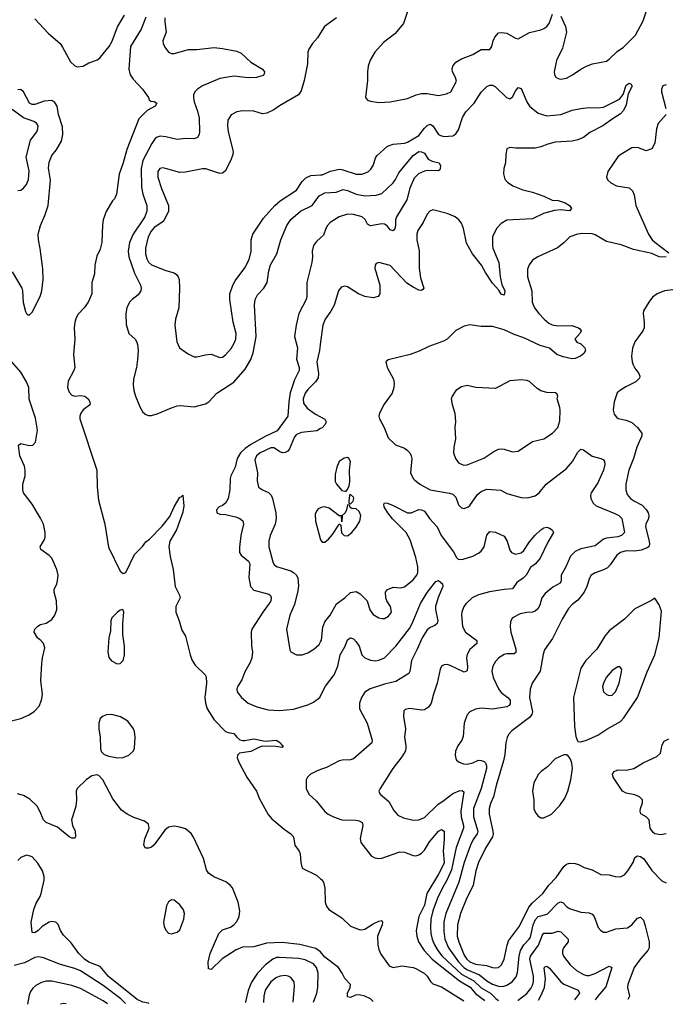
# Model space of a CAD drawing. Header units: inches. Extents: x 1682530 to 1839546, y 640742 to 791647.
# Tile 491 of 656: x 1757883 to 1762424, y 641872 to 648798. Entities that reach past the tile are written whole.
import ezdxf

# ---------------------------------------------------------------- set-up
doc = ezdxf.new("R2010")
doc.units = ezdxf.units.IN
doc.header["$MEASUREMENT"] = 0
doc.layers.add('B7654', color=7, linetype='Continuous')
doc.layers.add('B7664', color=7, linetype='Continuous')

msp = doc.modelspace()

# ---------------------------------------------------------------- linework, layer by layer
at = {"layer": 'B7654', "color": 5}
for points, elevation in [([(1757990, 648804.9), (1758083.2, 648703.2), (1758167.3, 648630), (1758185.1, 648605.1), (1758240.9, 648500.9), (1758270, 648473.7), (1758290, 648465.3), (1758329.6, 648470.4), (1758370, 648494.9), (1758430, 648514.9), (1758450, 648532), (1758512.2, 648610), (1758534.3, 648645.7), (1758570, 648748.2), (1758620.3, 648830)], 580), ([(1758770, 648815.8), (1758737, 648730), (1758663.1, 648610), (1758651.3, 648450), (1758660.9, 648410), (1758680.2, 648380.2), (1758746.7, 648310), (1758788.7, 648250), (1758794.4, 648234.4), (1758804.9, 648224.9), (1758830, 648222), (1758846.8, 648210), (1758834.9, 648190), (1758780.1, 648159.9), (1758720, 648100), (1758635.6, 647884.4), (1758610.5, 647790), (1758583.4, 647710), (1758564.4, 647570), (1758550, 647538.4), (1758536.5, 647523.5), (1758491.8, 647448.2), (1758471.1, 647390), (1758465.5, 647354.5), (1758460.8, 647230), (1758450, 647183.6), (1758425.9, 647134.1), (1758411.1, 647070), (1758408.7, 647010), (1758390.3, 646949.7), (1758390, 646869.3), (1758365.7, 646810), (1758336.5, 646770), (1758293.9, 646726.1), (1758279.6, 646700.4), (1758270.2, 646670), (1758266.9, 646630), (1758270.2, 646550), (1758262.2, 646442.2), (1758270.2, 646350), (1758264.9, 646330), (1758223.8, 646256.2), (1758219.4, 646210), (1758230, 646178.4), (1758250, 646156), (1758270, 646150.3), (1758310, 646154.6), (1758341, 646150), (1758364.4, 646130), (1758375.6, 646110), (1758377.6, 646090), (1758374.3, 646085.7), (1758330, 646053.3), (1758312.1, 646030), (1758305.4, 646010), (1758306.2, 645990), (1758425.5, 645630), (1758427.8, 645510), (1758437.9, 645417.9), (1758481.2, 645250), (1758506.5, 645086.5), (1758590, 644919.1), (1758610, 644901.6), (1758629, 644910), (1758690, 645036.3), (1758746.9, 645093.1), (1758770, 645124), (1758796.2, 645143.8), (1758885.4, 645234.6), (1758938, 645302), (1758970, 645371), (1759010, 645438), (1759019, 645441), (1759030, 645454), (1759037.7, 645377.7), (1759030, 645333.2), (1758984.9, 645210), (1758939.7, 645130), (1758933.1, 645090), (1758940.6, 645020.6), (1758961.6, 644930), (1758976.3, 644810), (1759007.3, 644750), (1759011, 644730), (1758980.3, 644670), (1758981.1, 644630), (1759004.9, 644570), (1759023.9, 644503.9), (1759050, 644461), (1759081.2, 644330), (1759094.2, 644294.2), (1759117, 644257), (1759188.7, 644190), (1759195.1, 644175.1), (1759197.4, 644130), (1759186.3, 644030), (1759190.1, 643990), (1759201.2, 643950), (1759250, 643873.3), (1759330, 643790.1), (1759350, 643782.8), (1759390, 643777.7), (1759409.7, 643749.7), (1759431.3, 643731.3), (1759450, 643726.2), (1759467.3, 643727.3), (1759530, 643738.1), (1759610, 643723.3), (1759686, 643730), (1759718.6, 643710), (1759721.9, 643701.8), (1759737, 643690), (1759730, 643678), (1759685.3, 643685.3), (1759590, 643686.5), (1759570, 643681.2), (1759508.9, 643650), (1759430, 643639.1), (1759415.5, 643624.5), (1759413.7, 643606.3), (1759426.7, 643570), (1759481.5, 643470), (1759547.9, 643370), (1759570, 643316.5), (1759630, 643207.8), (1759656.4, 643176.4), (1759743.1, 643103.1), (1759790.4, 643070), (1759808.7, 643050), (1759818.4, 642990), (1759848.7, 642950), (1759856.9, 642930), (1759860.8, 642870), (1759870.3, 642830.3), (1759970, 642778.9), (1760000, 642754.1)], 580), ([(1758904.9, 648810), (1758903.4, 648783.4), (1758912.9, 648710), (1758890.3, 648649.7), (1758892.7, 648630), (1758904.1, 648604.1), (1758930, 648570.3), (1758950, 648560.3), (1758970, 648559.6), (1759070, 648588.1), (1759130, 648589.2), (1759250, 648601.8), (1759310, 648596.2), (1759410, 648576.2), (1759441.3, 648561.3), (1759510, 648498.3), (1759590.6, 648450), (1759606, 648430), (1759601, 648410), (1759594.6, 648405.4), (1759548.6, 648391.4), (1759490.2, 648389.8), (1759390, 648399.5), (1759290, 648385.2), (1759170, 648331.5), (1759133.4, 648310), (1759113.8, 648290), (1759105.8, 648270), (1759104.5, 648250), (1759110, 648218.8), (1759134.1, 648154.1), (1759144.8, 648104.8), (1759147.8, 648010), (1759144.5, 647990), (1759133.8, 647970), (1759110, 647959.3), (1759050, 647961.8), (1758990, 647955.9), (1758910, 647973.8), (1758870, 647977.3), (1758850, 647972.4), (1758837, 647963), (1758812, 647928), (1758750, 647806.4), (1758736.3, 647750), (1758739.5, 647619.5), (1758750.1, 647570.1), (1758776.1, 647490), (1758778.4, 647450), (1758763.4, 647410), (1758680.7, 647290), (1758655.6, 647230), (1758645, 647170), (1758650.1, 647130), (1758690, 647015.8), (1758732.5, 646930), (1758737, 646910), (1758734.4, 646890), (1758717.3, 646862.7), (1758674.2, 646830), (1758655.9, 646810), (1758635.8, 646770), (1758628.7, 646730), (1758632.5, 646652.5), (1758650, 646590.6), (1758694.4, 646550), (1758707, 646530), (1758712, 646512), (1758715.5, 646470), (1758712.4, 646407.6), (1758704, 646350), (1758684, 646270), (1758680.2, 646230), (1758685.2, 646190), (1758696.9, 646150), (1758730, 646070.7), (1758750, 646038), (1758770, 646021.6), (1758790, 646014.4), (1758810, 646014), (1758850, 646025.3), (1758950, 646068.5), (1758990, 646081.3), (1759015.1, 646084.9), (1759110, 646075.6), (1759190, 646094.6), (1759213.3, 646110), (1759269.6, 646170), (1759390, 646247.8), (1759470, 646339.6), (1759510, 646407.4), (1759525.3, 646454.7), (1759545.4, 646570), (1759534.5, 646790), (1759538.7, 646830), (1759556.8, 646863.2), (1759600.8, 646910), (1759622.7, 646950), (1759635.4, 647030), (1759647.8, 647072.2), (1759690.8, 647150), (1759719.6, 647250), (1759763, 647350), (1759790, 647391.9), (1759858.7, 647450), (1759940.8, 647490), (1759990, 647558), (1760000, 647563.3)], 620), ([(1760000, 648705.2), (1759978, 648670), (1759942.8, 648630), (1759916, 648590), (1759910.7, 648569.3), (1759908, 648488), (1759884.2, 648370), (1759862.8, 648297.2), (1759843.1, 648270), (1759710, 648192.8), (1759670, 648163.5), (1759620.8, 648139.2), (1759590, 648136), (1759530, 648153.5), (1759450, 648157.4), (1759410.3, 648149.7), (1759370, 648129.3), (1759347, 648090), (1759345.3, 648050), (1759350.3, 648010), (1759383.6, 647870), (1759382.3, 647850), (1759367.7, 647810), (1759327.8, 647732.2), (1759310, 647718.4), (1759290, 647715.1), (1759192.5, 647747.5), (1759170, 647748.3), (1759050, 647724.7), (1759010, 647723.5), (1758908.5, 647751.5), (1758890, 647754.7), (1758868, 647750), (1758855.5, 647730), (1758854.4, 647690), (1758880.7, 647610), (1758930.3, 647490), (1758930.3, 647450), (1758896.3, 647383.7), (1758882.6, 647370), (1758830, 647336.8), (1758807, 647310), (1758786.6, 647270), (1758768.4, 647190), (1758768.5, 647150), (1758776.1, 647116.1), (1758790, 647091.3), (1758810, 647072.9), (1758910, 647034.4), (1758970, 647016.9), (1758986, 647006), (1758997.4, 646990), (1759003.6, 646970), (1759007.7, 646910), (1759003.1, 646770), (1758978.4, 646690), (1758974, 646650), (1758988.1, 646531.9), (1759008, 646490), (1759062.8, 646450), (1759110, 646426.7), (1759130, 646425.7), (1759190, 646441.1), (1759230, 646445.3), (1759290, 646421.3), (1759310, 646424.9), (1759330, 646439.3), (1759370, 646484.4), (1759390, 646518), (1759402.4, 646550), (1759405, 646590), (1759385.3, 646670), (1759360.9, 646830), (1759362, 646870), (1759382.7, 646930), (1759398.7, 646961.3), (1759467.6, 647052.4), (1759496.4, 647110), (1759512.1, 647170), (1759512.3, 647250), (1759524, 647290), (1759598.5, 647401.5), (1759677.4, 647490), (1759715.7, 647524.3), (1759830, 647598.3), (1759870, 647660.4), (1759895.7, 647684.3), (1759930, 647700.8), (1760000, 647706)], 640), ([(1757830, 647024), (1757897.2, 646910), (1757902.2, 646890), (1757907.4, 646807.4), (1757924.1, 646744.1), (1757930, 646730.3), (1757942.3, 646722.3), (1757950, 646718.5), (1757970, 646740.2), (1758026.2, 646850), (1758039.2, 646890), (1758047.8, 646970), (1758045.9, 647045.9), (1758027.6, 647187.6), (1758014.8, 647250), (1758013.7, 647290), (1758029.1, 647349.1), (1758060.6, 647419.4), (1758082.3, 647490), (1758100.2, 647670), (1758086.1, 647753.9), (1758090, 647796), (1758110, 647842.8), (1758139.1, 647880.9), (1758176.3, 647943.7), (1758187, 647990), (1758183.1, 648043.1), (1758156.2, 648130), (1758147.4, 648190), (1758130, 648215.7), (1758108.8, 648228.8), (1758055.3, 648224.7), (1757990, 648200.8), (1757970, 648201.5), (1757952, 648210), (1757909.7, 648289.7), (1757890, 648307), (1757870, 648304.2)], 580), ([(1757870, 647596.4), (1757890, 647599.3), (1757910, 647612.7), (1757930, 647638), (1757945.6, 647674.4), (1757950, 647735.3), (1757928.9, 647830), (1757959.8, 647950), (1758003.1, 648010), (1758011.5, 648030), (1758011.7, 648050), (1758001.7, 648070), (1757981.4, 648081.4), (1757910, 648106.5), (1757830, 648165.6)], 620), ([(1760000, 647263.9), (1759970, 647237.1), (1759950, 647209.6), (1759940.1, 647170), (1759942.3, 647130), (1759938.4, 647090), (1759902.5, 646950), (1759903.8, 646850), (1759898, 646830), (1759846.8, 646730), (1759826.9, 646650), (1759816.3, 646570), (1759837.8, 646490), (1759830.8, 646410), (1759847.9, 646350), (1759847.7, 646330), (1759815.7, 646264.3), (1759786.5, 646173.5), (1759775.7, 646110), (1759769.4, 646010), (1759694, 645906), (1759610, 645865.7), (1759509.5, 645810), (1759470, 645781.9), (1759436.6, 645750), (1759413.6, 645710), (1759399.4, 645650), (1759368.4, 645590), (1759363.8, 645570), (1759360.2, 645490), (1759349.3, 645430.7), (1759330, 645397.6), (1759310, 645381.6), (1759285.5, 645370), (1759267.4, 645350), (1759270.8, 645330), (1759290, 645320.4), (1759330, 645317.6), (1759400, 645300), (1759430.6, 645290), (1759452.1, 645272.1), (1759456.1, 645250), (1759438, 645170), (1759428.4, 645088.4), (1759429.2, 645050), (1759440.9, 645030), (1759492.3, 644990), (1759502.3, 644970), (1759494.3, 644874.3), (1759506.9, 644810), (1759530, 644785.4), (1759635.8, 644755.8), (1759647, 644747), (1759651.5, 644731.5), (1759648.9, 644710), (1759638, 644690), (1759592.2, 644630), (1759515.8, 644510), (1759510.4, 644489.6), (1759513.8, 644390), (1759520.2, 644350), (1759516.6, 644310), (1759503.5, 644276.5), (1759467.3, 644210), (1759445.4, 644154.6), (1759417.6, 644110), (1759410.3, 644090), (1759412, 644070), (1759442.6, 644030), (1759490.1, 643990.1), (1759550, 643963.8), (1759630, 643943.5), (1759710, 643938.5), (1759810, 643948.3), (1759910, 643979), (1759950, 643996.1), (1759994.5, 644030), (1760000, 644040.9)], 620), ([(1760000, 646531.3), (1759991.5, 646470), (1759973.6, 646390), (1759985.9, 646310), (1759981.5, 646278.5), (1759964.7, 646250), (1759910, 646195.9), (1759890.1, 646170), (1759875.9, 646130), (1759880.4, 646100.4), (1759905.8, 646065.8), (1759964, 646024), (1760000, 646004.4)], 640), ([(1757826.3, 643866.3), (1757890, 643881.6), (1757950, 643907), (1757986.7, 643933.3), (1758019.3, 643970), (1758035.8, 644010), (1758043.1, 644050), (1758032.7, 644150), (1758038, 644270), (1758042.6, 644310), (1758059.3, 644379.3), (1758049.6, 644409.6), (1758031.7, 644431.7), (1758009, 644450), (1757984, 644490), (1757989, 644510), (1758009.4, 644530.6), (1758030, 644542.8), (1758070, 644552.7), (1758110, 644578.4), (1758130.7, 644609.3), (1758143.5, 644650), (1758142.4, 644710), (1758125.1, 644770), (1758124.5, 644790), (1758144.7, 644830), (1758149.8, 644850.2), (1758152.6, 644890), (1758144.8, 644930), (1758109.8, 645009.8), (1758090, 645029.6), (1758032.7, 645070), (1758027, 645090), (1758058.2, 645141.8), (1758062.5, 645157.5), (1758061.1, 645190), (1758050, 645249.2), (1758030, 645292.3), (1757970.9, 645390.9), (1757910, 645469.5), (1757905.1, 645490), (1757905.6, 645530), (1757921.5, 645590), (1757922.3, 645630), (1757916.4, 645656.4), (1757885, 645730), (1757874.8, 645805.2), (1757890, 645815.8), (1757950, 645803.6), (1757974.5, 645805.5), (1757993.1, 645826.9), (1758007, 645910), (1757994.4, 645994.4), (1757948.8, 646128.8), (1757946.7, 646210), (1757930.2, 646250), (1757890, 646318.8), (1757810, 646412.6)], 580), ([(1760000, 645921), (1759973.3, 645906.7), (1759865.5, 645894.5), (1759830, 645880.7), (1759815.8, 645864.2), (1759781.7, 645778.3), (1759770, 645763.5), (1759750, 645752.2), (1759730, 645752), (1759710, 645759.2), (1759670, 645785.3), (1759650, 645786.6), (1759573.4, 645750), (1759548.2, 645730), (1759537.2, 645702.8), (1759555.8, 645610), (1759553.7, 645553.7), (1759563, 645510), (1759590.8, 645490), (1759632.5, 645472.5), (1759652.6, 645452.6), (1759661.7, 645430), (1759684.4, 645330), (1759686.5, 645290), (1759680.2, 645250), (1759644.7, 645170), (1759634.7, 645130), (1759635.5, 645090), (1759664, 644984), (1759670, 644968.4), (1759690, 644952), (1759790, 644921.4), (1759810, 644910.2), (1759830.1, 644890.1), (1759839, 644870), (1759843.9, 644816.1), (1759840.2, 644779.8), (1759816.7, 644683.3), (1759783.2, 644610), (1759759.6, 644510), (1759784.1, 644364.1), (1759791, 644350), (1759830, 644330.6), (1759870, 644330.5), (1759910, 644344.4), (1759952.3, 644370), (1759990, 644402), (1760000, 644421.8)], 640), ([(1760000, 645364.7), (1759983.4, 645356.6), (1759970, 645341.2), (1759961.4, 645318.6), (1759962.6, 645270), (1759999.3, 645139.3), (1760000, 645138.3)], 660), ([(1760000, 643522.5), (1759970, 643511.7), (1759928.4, 643490), (1759906.7, 643470), (1759897.4, 643450), (1759898, 643390), (1759917.7, 643350), (1759970, 643301.2), (1760000, 643264.5)], 620), ([(1759999.9, 642239.9), (1759965, 642265), (1759853.4, 642293.4), (1759730, 642307.3), (1759618.4, 642301.6), (1759530, 642276.4), (1759450, 642273.8), (1759406.2, 642253.8), (1759307.4, 642192.6), (1759230, 642116), (1759210, 642122), (1759209.2, 642169.2), (1759223.9, 642230), (1759283.3, 642370), (1759310, 642394.6), (1759365.7, 642414.3), (1759389, 642430), (1759410, 642455), (1759427.6, 642490), (1759431.3, 642530), (1759420.4, 642590), (1759379.5, 642690), (1759363.7, 642710), (1759332.8, 642732.8), (1759249, 642769), (1759210, 642793.3), (1759196.7, 642816.7), (1759176.2, 642896.2), (1759106.6, 643046.6), (1759090, 643072.7), (1759050, 643105), (1759010, 643118.4), (1758970, 643124), (1758930, 643116.9), (1758904.2, 643095.8), (1758830, 642992.7), (1758810, 642976), (1758789.2, 642969.2), (1758768, 642970), (1758757.2, 642990), (1758758, 643010), (1758763.9, 643036.1), (1758794.5, 643110), (1758790, 643138), (1758760.2, 643160.2), (1758686.3, 643186.3), (1758638, 643210), (1758598, 643238), (1758537.2, 643317.2), (1758467, 643450), (1758440.5, 643480.5), (1758426, 643486), (1758390, 643479.8), (1758350, 643451.6), (1758287.2, 643390), (1758279.7, 643370), (1758282, 643310), (1758276.8, 643263.2), (1758247.6, 643170), (1758254.9, 643130), (1758272.6, 643090), (1758275.3, 643050), (1758270, 643039.3), (1758250, 643039.6), (1758230, 643049.7), (1758150, 643117.7), (1758070, 643149.7), (1758059.1, 643159.1), (1758050, 643169.4), (1758025.7, 643230), (1758005.3, 643265.3), (1757954.5, 643314.5), (1757910, 643339.9), (1757867.3, 643352.7)], 580), ([(1758792.5, 641878.4), (1758790, 641879.8), (1758750, 641887.5), (1758710, 641904.4), (1758507.7, 642067.7), (1758450, 642136.9), (1758370, 642168.3), (1758337.9, 642190), (1758298.9, 642230), (1758244.6, 642304.6), (1758190, 642358.4), (1758169.7, 642390), (1758152.7, 642432.7), (1758137, 642450), (1758110, 642455.3), (1758090, 642448.6), (1758041.4, 642418.6), (1758013.4, 642390), (1757990, 642374.7), (1757970, 642377.2), (1757963.7, 642450), (1757981.4, 642538.6), (1757997.8, 642582.2), (1758027.7, 642630), (1758034.4, 642650), (1758054.1, 642745.9), (1758054.9, 642770), (1758044.1, 642810), (1758010, 642864.1), (1757970, 642908.4), (1757950, 642916.5), (1757930, 642920.3), (1757890, 642905.3), (1757870, 642883.8)], 620), ([(1758627.7, 641877.1), (1758593.6, 641910), (1758470, 642004.3), (1758310, 642107.7), (1758270, 642124), (1758170, 642150.6), (1758050, 642198.7), (1758014.6, 642205.4), (1757990, 642202), (1757916.7, 642163.3), (1757843.9, 642143.9)], 640), ([(1759949.7, 641887.6), (1759972.8, 641950), (1759979.9, 641990), (1759981.5, 642090), (1759970, 642130.7), (1759950, 642156), (1759890, 642185.5), (1759846.5, 642193.5), (1759710, 642201.8), (1759690, 642200.4), (1759663.2, 642190), (1759610.9, 642150), (1759555.5, 642090), (1759513.3, 642026.7), (1759490.1, 641969.9), (1759471.1, 641890), (1759470.8, 641883.8)], 620), ([(1759806.5, 641886.4), (1759806.4, 641890), (1759816.2, 641996.2), (1759812.9, 642030), (1759790, 642061), (1759770.5, 642070.5), (1759750, 642074), (1759714.8, 642070), (1759690, 642061.1), (1759650, 642030.7), (1759610.1, 641970), (1759599.8, 641930), (1759597.3, 641884.8)], 640), ([(1758499.5, 641876.1), (1758470, 641896.6), (1758310, 641983.6), (1758250, 642005), (1758110, 642034.1), (1758070, 642033.6), (1758036, 642024), (1757996.1, 642003.9), (1757974.4, 641985.6), (1757958.6, 641961.4), (1757950, 641936), (1757938, 641871.6)], 660), ([(1758209, 641873.8), (1758190, 641876.5), (1758170.4, 641873.5)], 680)]:
    msp.add_lwpolyline(points, dxfattribs=dict(at, elevation=elevation))
for points, elevation in [([(1758609.1, 644649.1), (1758590, 644644.2), (1758570, 644629.7), (1758530, 644589.6), (1758523.8, 644570), (1758520.8, 644499.2), (1758510.2, 644450), (1758504.1, 644350), (1758510, 644310.7), (1758528.2, 644288.2), (1758567.7, 644267.7), (1758590, 644268.5), (1758610.8, 644289.2), (1758621.1, 644330), (1758619.7, 644390), (1758608.1, 644471.9), (1758608.4, 644550), (1758616.3, 644630)], 580), ([(1758530, 643910.4), (1758492.6, 643907.4), (1758470, 643899.5), (1758450, 643882.6), (1758439.2, 643850), (1758439.1, 643810), (1758448.6, 643750), (1758451.2, 643671.2), (1758456.5, 643650), (1758476.3, 643630), (1758510, 643616.5), (1758570, 643606), (1758610, 643607.7), (1758650, 643624), (1758684.5, 643655.5), (1758690, 643674), (1758694.5, 643750), (1758690.8, 643790), (1758683.2, 643810), (1758643.7, 643863.7), (1758593.1, 643893.1)], 580), ([(1758950, 642607.3), (1758930, 642593.6), (1758915.3, 642564.7), (1758895.2, 642450), (1758898.9, 642418.9), (1758910, 642392.7), (1758930, 642372.2), (1758950, 642366.7), (1758990, 642379.5), (1759010, 642396.4), (1759038, 642470), (1759042, 642510), (1759035.4, 642535.4), (1759010, 642571.1), (1758970, 642603.6)], 620)]:
    msp.add_lwpolyline(points, close=True, dxfattribs=dict(at, elevation=elevation))
at = {"layer": 'B7664', "color": 5}
for points, elevation in [([(1761690, 648822), (1761722.7, 648750), (1761728.9, 648710), (1761701.4, 648598.6), (1761659.5, 648510), (1761643.8, 648430), (1761645.5, 648410), (1761653.4, 648393.4), (1761670, 648384), (1761690, 648380.5), (1761730, 648387), (1761772.3, 648410), (1761830, 648450.4), (1761869, 648470), (1761913.4, 648486.6), (1762010, 648506.7), (1762030, 648519.5), (1762085.9, 648574.1), (1762130, 648604.3), (1762214.9, 648690), (1762269.2, 648790), (1762313.8, 648926.2)], 660), ([(1760623.8, 648890), (1760583.8, 648770), (1760521.8, 648698.2), (1760443, 648637), (1760381.6, 648570), (1760347.3, 648512.7), (1760334.4, 648470), (1760328.5, 648430), (1760328.5, 648370), (1760316, 648250), (1760330, 648231.3), (1760350, 648224.7), (1760410, 648216.3), (1760490, 648219.5), (1760610, 648243.1), (1760671.5, 648268.5), (1760710, 648278.5), (1760750, 648278.9), (1760830, 648264.6), (1760884.9, 648275.1), (1760916, 648290), (1760954.5, 648365.5), (1760947.8, 648390), (1760926.9, 648430), (1760924.4, 648450), (1760929, 648471), (1760950, 648498), (1760990, 648523.6), (1761070, 648553.7), (1761130, 648588.4), (1761190, 648588), (1761205.1, 648610), (1761214.7, 648650), (1761226, 648674), (1761250, 648704.4), (1761271.2, 648708.8), (1761310, 648702.3), (1761370, 648667.2), (1761390, 648663.6), (1761470, 648707.6), (1761550, 648726.3), (1761570, 648736), (1761590, 648750.4), (1761606.6, 648770), (1761630, 648836)], 660), ([(1760110.8, 648810), (1760028, 648750), (1760000, 648705.2)], 640), ([(1760000, 647706), (1760010, 647706.7), (1760070, 647731.2), (1760130, 647746.2), (1760150, 647745), (1760250, 647710.2), (1760289.8, 647710.2), (1760310, 647717.3), (1760335.6, 647730), (1760353.9, 647746.1), (1760368.9, 647771.1), (1760388.7, 647830), (1760397, 647843), (1760470, 647908.8), (1760510, 647921.5), (1760590, 647928.3), (1760610, 647935.2), (1760690, 647982.8), (1760730, 648034.6), (1760750, 648053.4), (1760770, 648062), (1760790, 648051.8), (1760830, 647990.3), (1760842.5, 647982.5), (1760870, 647975.9), (1760930, 647981.3), (1760950, 647995.3), (1760970, 648023.7), (1760998.9, 648110), (1761022.1, 648150), (1761080.5, 648210), (1761130, 648287), (1761170, 648327.8), (1761190, 648336.9), (1761210, 648337), (1761227.7, 648327.7), (1761307.7, 648250), (1761330, 648240.4), (1761350, 648254), (1761370, 648296), (1761390, 648320.7), (1761410, 648314), (1761450, 648219.1), (1761468.4, 648188.4), (1761530, 648139.5), (1761590, 648121.1), (1761688.6, 648131.4), (1761770, 648160.9), (1761830, 648172.6), (1761890, 648180.9), (1761950, 648177), (1761990, 648183), (1762101.2, 648238.8), (1762127.3, 648272.7), (1762150, 648338), (1762170, 648351.3), (1762184.7, 648344.7), (1762190.4, 648330), (1762163.8, 648276.2), (1762150, 648199.3), (1762130, 648158.9), (1762110, 648134.7), (1762057.4, 648102.6), (1761986, 648050), (1761894.7, 648005.3), (1761848.5, 647970), (1761810, 647953.3), (1761770, 647944.3), (1761650, 647936.5), (1761597.6, 647922.4), (1761550, 647902.6), (1761510, 647893.7), (1761373.1, 647893.1), (1761330, 647899.3), (1761310.8, 647889.2), (1761302, 647850), (1761299.3, 647790), (1761288, 647750), (1761285.8, 647714.2), (1761296.2, 647676.2), (1761314.8, 647654.8), (1761353, 647630), (1761421.2, 647601.2), (1761490, 647584.2), (1761570, 647556.5), (1761628.2, 647528.2), (1761670, 647525), (1761719.1, 647510), (1761750.4, 647490), (1761764.9, 647470), (1761750, 647452.7), (1761690, 647459.7), (1761644, 647456), (1761566.5, 647433.5), (1761490, 647396.4), (1761310, 647386.6), (1761270, 647364.2), (1761236.5, 647330), (1761208.5, 647270), (1761208.5, 647210), (1761212, 647190), (1761254, 647090), (1761261.8, 646990), (1761275.4, 646935.4), (1761294.9, 646890), (1761290, 646859), (1761270, 646867.3), (1761254, 646894), (1761210, 646945.1), (1761159.1, 647019.1), (1761132, 647070), (1761067.7, 647150), (1761025.5, 647225.5), (1761005.1, 647330), (1760990, 647366), (1760971.6, 647390), (1760946, 647410), (1760890, 647433.7), (1760790, 647460.9), (1760767.3, 647450), (1760750.4, 647429.6), (1760721.6, 647370), (1760684.4, 647315.6), (1760677.1, 647290), (1760677.6, 647250), (1760692.4, 647172.4), (1760692.9, 647050), (1760702.5, 646982.5), (1760724.9, 646910), (1760719.5, 646900.5), (1760710, 646892.7), (1760690, 646896.2), (1760650, 646915.1), (1760605.5, 646945.5), (1760490, 647069.2), (1760410, 647089), (1760390, 647082), (1760382.8, 647070), (1760380.7, 647050), (1760416.4, 646930), (1760416.3, 646870), (1760404.7, 646850), (1760370, 646840.7), (1760310.5, 646849.5), (1760266, 646870), (1760190, 646918.7), (1760170, 646923.6), (1760144.6, 646915.4), (1760124.4, 646890), (1760095.6, 646790), (1760072.2, 646747.8), (1760031.6, 646690), (1760016.5, 646650), (1760000, 646531.3)], 640), ([(1762430, 648339.1), (1762408.1, 648331.9), (1762397, 648310), (1762396.5, 648290), (1762427.3, 648172.7)], 660), ([(1762430.4, 648130), (1762373.1, 648066.9), (1762362.6, 648030), (1762350.3, 647929.7), (1762330.6, 647890), (1762290, 647875.1), (1762230, 647899.5), (1762190, 647896.2), (1762110.8, 647850), (1762090, 647832.3), (1762021, 647730), (1762011.3, 647690), (1762021, 647670), (1762041, 647650), (1762082, 647630), (1762170, 647614.9), (1762194.6, 647594.6), (1762205.9, 647565.8), (1762216.9, 647490), (1762307, 647290), (1762331.8, 647250), (1762350, 647231.8), (1762450, 647157.3)], 660), ([(1760000, 647563.3), (1760030, 647579.2), (1760110, 647585.4), (1760157.6, 647602.4), (1760190, 647595.6), (1760250, 647570.1), (1760310, 647558.8), (1760390, 647563.5), (1760430, 647576.3), (1760510.5, 647649.5), (1760527.1, 647672.9), (1760550, 647720.3), (1760570, 647747.1), (1760650, 647842.2), (1760689.7, 647870), (1760710, 647869.1), (1760730, 647859.1), (1760757, 647817), (1760783.7, 647803.7), (1760834.8, 647790), (1760842.4, 647770), (1760841.6, 647750), (1760838.7, 647741.3), (1760830, 647735.1), (1760750, 647737.7), (1760730, 647733), (1760687.6, 647712.4), (1760657.1, 647682.9), (1760627.8, 647612.2), (1760606.2, 647530), (1760533, 647410), (1760526.4, 647390), (1760527.1, 647350), (1760521.5, 647330), (1760510, 647313.5), (1760490, 647320.4), (1760468.5, 647348.5), (1760450, 647360.5), (1760430, 647362.7), (1760350, 647347.1), (1760330, 647359.8), (1760313.4, 647393.4), (1760291.9, 647411.9), (1760230, 647427.8), (1760190, 647428.8), (1760130, 647410.4), (1760066.8, 647370), (1760048.3, 647350), (1760037.5, 647330), (1760019.1, 647280.9), (1760000, 647263.9)], 620), ([(1762430, 647127.2), (1762381.2, 647130), (1762330, 647153.1), (1762200.8, 647180.8), (1762114.6, 647214.6), (1762010, 647237.5), (1761930, 647285), (1761910, 647292.6), (1761845.1, 647294.9), (1761806, 647290), (1761754, 647270), (1761710, 647227), (1761667, 647193), (1761527.7, 647130), (1761490, 647107), (1761465.7, 647074.3), (1761456, 647044), (1761456.1, 646990), (1761485.2, 646890), (1761488.2, 646810), (1761504.1, 646770), (1761533.7, 646730), (1761572, 646690), (1761604.1, 646664.1), (1761628.3, 646651.7), (1761670, 646644.1), (1761767, 646647), (1761814, 646630), (1761822.6, 646622.6), (1761832.7, 646610), (1761826.6, 646593.4), (1761788, 646550), (1761802.8, 646530), (1761830, 646518.7), (1761859.5, 646490), (1761863.1, 646470), (1761852, 646450), (1761827, 646430), (1761790, 646414.3), (1761766.8, 646413.2), (1761706.3, 646426.3), (1761662.5, 646442.5), (1761610, 646488.2), (1761545.1, 646505.1), (1761430, 646559.8), (1761362.4, 646582.4), (1761290, 646617.2), (1761210, 646639.7), (1761130, 646640.5), (1761050, 646652), (1761010, 646640.9), (1760950, 646612), (1760889.2, 646550.8), (1760864.3, 646535.7), (1760760.8, 646499.2), (1760693.4, 646466.6), (1760630, 646443.5), (1760474.8, 646405.2), (1760458, 646390), (1760467.3, 646350), (1760513, 646270), (1760517.6, 646237.6), (1760515.3, 646210), (1760503.1, 646170), (1760447.2, 646092.8), (1760414, 646030), (1760410.2, 646010), (1760414.4, 645990), (1760447.1, 645930), (1760475.6, 645855.6), (1760527.1, 645807.1), (1760590, 645782.6), (1760609.5, 645769.5), (1760626.7, 645750), (1760637.7, 645730), (1760641.3, 645710), (1760633.1, 645610), (1760650, 645570.6), (1760660.4, 645560.4), (1760698.4, 645530), (1760770, 645491.2), (1760907.1, 645467.1), (1760930, 645459.5), (1760950, 645439.1), (1760970, 645384), (1760990, 645364.4), (1761010, 645360.4), (1761038, 645370), (1761050, 645379.3), (1761102.4, 645457.6), (1761130, 645478.6), (1761170, 645495.8), (1761268, 645488), (1761310, 645465.7), (1761410, 645436.9), (1761455.1, 645435.1), (1761510, 645448.9), (1761537.4, 645470), (1761587.1, 645530), (1761730, 645641.3), (1761771, 645689), (1761810, 645756.4), (1761830, 645776.4), (1761850, 645772.2), (1761910, 645726.3), (1761971, 645710), (1761990, 645700.5), (1761997.6, 645690), (1761999.5, 645670), (1761990.2, 645630), (1761950, 645539.5), (1761903.6, 645470), (1761898.3, 645450), (1761900.3, 645430), (1761916.5, 645396.5), (1761938.4, 645378.4), (1762070, 645324.3), (1762098, 645310), (1762118.9, 645290), (1762137.1, 645190), (1762116.3, 645170), (1762090, 645159.8), (1762010, 645150.6), (1761990, 645142.9), (1761930, 645096.8), (1761830, 645075.5), (1761790, 645056.4), (1761757.1, 645022.9), (1761725, 644950), (1761691.1, 644890), (1761692.3, 644850), (1761685.3, 644834.7), (1761633.4, 644806.6), (1761578.4, 644761.6), (1761556.9, 644730), (1761540.7, 644679.3), (1761527.1, 644652.9), (1761510, 644638), (1761490.2, 644629.8), (1761450, 644627.4), (1761402.4, 644617.6), (1761350.2, 644589.7), (1761335.8, 644564.2), (1761332, 644528), (1761337.7, 644490), (1761373.5, 644370), (1761373.7, 644346.3), (1761362, 644338), (1761310, 644336.8), (1761290, 644331.6), (1761253.1, 644310), (1761230, 644282.4), (1761211.5, 644250), (1761205.1, 644214.9), (1761214.4, 644170), (1761251.3, 644090), (1761270, 644065.8), (1761317.4, 644030), (1761332.4, 644010), (1761334, 643986), (1761326.5, 643973.5), (1761310, 643964.4), (1761210, 643946.8), (1761130, 643953.7), (1761090, 643947.8), (1761050, 643929.5), (1761031.6, 643908.4), (1761016, 643870), (1761010.2, 643849.8), (1761003.6, 643756.4), (1760993.7, 643730), (1760964.9, 643690), (1760947.5, 643652.5), (1760945.1, 643625.1), (1760950, 643601), (1760955.5, 643590), (1760974.3, 643574.3), (1761003.7, 643563.7), (1761030, 643560.8), (1761070, 643569.1), (1761110, 643587.9), (1761130, 643587.1), (1761150, 643578.6), (1761158.6, 643570), (1761167.8, 643550), (1761167.6, 643530), (1761128.1, 643390), (1761074.4, 643250), (1761075.2, 643190), (1761106.7, 643090), (1761100.4, 643070), (1761072.7, 643030), (1761054.5, 642990), (1761009.2, 642870), (1760973, 642730), (1760880.9, 642510), (1760867.2, 642452.8), (1760866, 642386), (1760874.1, 642330), (1760899, 642270), (1760970.7, 642170), (1761007.1, 642130), (1761033.4, 642113.4), (1761118.4, 642078.4), (1761170, 642036.2), (1761210, 642014.2), (1761250, 641999.4), (1761282, 641998), (1761310, 642006.7), (1761347.4, 642030), (1761375.3, 642064.7), (1761385.7, 642094.3), (1761396.2, 642210), (1761405.7, 642250), (1761428.7, 642290), (1761467.3, 642330), (1761475.5, 642344.5), (1761495.7, 642430), (1761511.9, 642468.1), (1761530.3, 642489.7), (1761593.7, 642506.3), (1761670, 642584.5), (1761690, 642592.9), (1761705.2, 642585.2), (1761730, 642558.9), (1761750, 642546.7), (1761830, 642520.9), (1761890, 642514), (1761910, 642506.7), (1761923.1, 642490), (1761953, 642413), (1761970, 642390.4), (1761990, 642379.5), (1762010, 642378.9), (1762077.5, 642402.5), (1762159.3, 642410), (1762188, 642430), (1762230, 642478.4), (1762250, 642485.5), (1762270, 642463), (1762283.5, 642423.5), (1762310.2, 642310), (1762310.3, 642270), (1762301.1, 642250), (1762250, 642192.4), (1762206.4, 642130), (1762160.2, 642010), (1762159.1, 641990), (1762173.6, 641930), (1762163.6, 641910), (1762159.7, 641905.1)], 660), ([(1762535.5, 646904.5), (1762418, 646890), (1762367.7, 646870), (1762334.1, 646845.9), (1762308.2, 646811.8), (1762272.2, 646750), (1762268.5, 646730), (1762275.8, 646670), (1762274.9, 646630), (1762265.5, 646610), (1762209.1, 646530.9), (1762193.5, 646486.5), (1762186, 646430), (1762190.2, 646390), (1762197.6, 646370), (1762210, 646346.4), (1762238.4, 646310), (1762246.4, 646290), (1762243.1, 646276.9), (1762217.3, 646250), (1762145.9, 646214.1), (1762108.2, 646191.8), (1762086.6, 646173.4), (1762064.4, 646110), (1762057.4, 646050), (1762063.7, 646023.7), (1762080.8, 646000.8), (1762093.3, 645993.3), (1762150, 645980.3), (1762190, 645964.6), (1762228.9, 645930), (1762259.3, 645890), (1762260.3, 645870), (1762224.1, 645790), (1762200.2, 645710), (1762167.6, 645630), (1762147.2, 645530), (1762147.1, 645490), (1762157, 645457), (1762178.9, 645430), (1762206.7, 645410), (1762262, 645382), (1762290, 645352.8), (1762303.7, 645330), (1762309.5, 645310), (1762306.8, 645290), (1762287.1, 645250), (1762284, 645230), (1762311, 645130), (1762313.5, 645106.5), (1762307.7, 645090), (1762297.3, 645082.7), (1762253.8, 645066.2), (1762210, 645059.1), (1762150, 645060.9), (1762109.2, 645050.8), (1762082.9, 645030), (1762036.8, 644963.2), (1762017.1, 644942.9), (1761990, 644928.1), (1761930, 644906.8), (1761903.6, 644890), (1761890.2, 644869.8), (1761873, 644810), (1761854.2, 644770), (1761810, 644715.6), (1761770, 644683.1), (1761744.4, 644655.6), (1761699.3, 644580.7), (1761630, 644445.1), (1761575.8, 644364.2), (1761565, 644335), (1761544.4, 644215.6), (1761488.9, 644130), (1761472.7, 644087.3), (1761469.4, 644030.6), (1761490.7, 643930), (1761486.6, 643910), (1761470, 643889), (1761343.9, 643796.1), (1761320.9, 643770), (1761311, 643749), (1761301.6, 643710), (1761294.8, 643630), (1761285.4, 643585.4), (1761235.1, 643410), (1761217, 643330), (1761195.3, 643284.7), (1761185.5, 643250), (1761185.3, 643210), (1761212.3, 643090), (1761212.4, 643067.6), (1761207.8, 643050), (1761160.1, 642970), (1761111, 642869), (1761092.4, 642810), (1761073.6, 642710), (1761023.4, 642610), (1760983.6, 642510), (1760962.1, 642430), (1760960.4, 642350), (1760971.6, 642310), (1761010, 642218.2), (1761028.8, 642190), (1761049.6, 642170), (1761090, 642154.2), (1761165.5, 642145.5), (1761210, 642130.2), (1761230, 642127.6), (1761250, 642131.3), (1761271.5, 642148.5), (1761290, 642188.5), (1761311.3, 642288.7), (1761322.3, 642317.7), (1761399.5, 642420.5), (1761464.9, 642555.1), (1761490, 642584.4), (1761562.9, 642650), (1761605.2, 642710), (1761656.4, 642763.6), (1761710, 642840.2), (1761730, 642856.5), (1761750, 642863.6), (1761790, 642862.3), (1761814.8, 642854.8), (1761854.1, 642834.1), (1761910, 642818.7), (1761970, 642784.4), (1762030, 642782.4), (1762072, 642770), (1762110, 642769), (1762137, 642783), (1762162, 642810), (1762198.4, 642870), (1762210, 642904.7), (1762230, 642916), (1762250, 642910.7), (1762273.8, 642893.8), (1762330, 642813.4), (1762400.9, 642740.9), (1762430, 642726)], 680), ([(1760000, 646004.4), (1760028.8, 645988.8), (1760039.3, 645970), (1760032.6, 645950), (1760010, 645926.4), (1760000, 645921)], 640), ([(1760000, 644421.8), (1760006.1, 644433.9), (1760015.6, 644524.4), (1760030, 644562), (1760066.6, 644610), (1760112.3, 644687.8), (1760170, 644730.4), (1760210, 644768.7), (1760250, 644774.4), (1760278.9, 644758.9), (1760328.2, 644710), (1760346.6, 644646.6), (1760370, 644613), (1760410, 644590.4), (1760430, 644584.4), (1760450, 644586), (1760478, 644602), (1760498.4, 644630), (1760491.5, 644670), (1760465.6, 644710), (1760458.7, 644730), (1760457, 644770), (1760469.3, 644790), (1760510, 644804.9), (1760562, 644802), (1760590, 644808.5), (1760650, 644857.4), (1760675.8, 644890), (1760682.8, 644910), (1760684, 644950), (1760670, 645014), (1760630, 645138.7), (1760602.2, 645190), (1760506.1, 645286.1), (1760471.7, 645330), (1760447.3, 645370), (1760443.6, 645390), (1760450, 645399.1), (1760470, 645396.9), (1760510, 645381.1), (1760610, 645329.3), (1760636, 645330), (1760690, 645352.3), (1760710, 645350.2), (1760730, 645340.3), (1760765.8, 645290), (1760819.7, 645230), (1760846.9, 645170), (1760934.9, 645054.9), (1760955.6, 645015.6), (1760970, 645001.6), (1761003.4, 645003.4), (1761070, 645025), (1761110, 645044.2), (1761130, 645059), (1761149.8, 645090), (1761170, 645170.6), (1761190, 645197.1), (1761230, 645194), (1761290, 645164), (1761312.7, 645130), (1761330, 645067.3), (1761343, 645050), (1761370, 645039), (1761410, 645046.7), (1761430, 645063.6), (1761470, 645124.4), (1761510, 645172.4), (1761550, 645210.4), (1761570, 645223), (1761590, 645227.7), (1761610, 645222), (1761628.2, 645208.2), (1761637.3, 645190), (1761597.3, 645122.7), (1761544.6, 645010), (1761510.4, 644970), (1761475.6, 644944.4), (1761444.7, 644890), (1761425.2, 644870), (1761381.1, 644838.9), (1761350, 644794.7), (1761290, 644790.5), (1761187.3, 644772.7), (1761110, 644753.1), (1761066, 644730), (1761023.1, 644690), (1761008.2, 644670), (1760992.4, 644630), (1760990.5, 644610.5), (1760998, 644530), (1761018.9, 644490), (1761097.6, 644430), (1761098, 644410), (1761050, 644368.5), (1761030, 644332), (1761026.6, 644310), (1761032.3, 644247.7), (1761030, 644217.2), (1761010, 644208.7), (1760910, 644256.1), (1760890, 644261.1), (1760870, 644260.5), (1760850.7, 644250), (1760841.1, 644230), (1760820.7, 644130), (1760792.7, 644052.8), (1760778.2, 643990), (1760758.7, 643961.3), (1760730, 643942.4), (1760710, 643940.5), (1760626.4, 643953.6), (1760593.7, 643946.3), (1760584.9, 643935.1), (1760583, 643897), (1760597, 643810), (1760588.7, 643750), (1760599.5, 643690), (1760600.3, 643670), (1760594.3, 643650), (1760570, 643611.6), (1760506.7, 643530), (1760417.6, 643390), (1760410.4, 643370), (1760419.3, 643350), (1760479.3, 643299.3), (1760514.4, 643234.4), (1760542.8, 643202.8), (1760583.7, 643183.7), (1760650, 643167.8), (1760690, 643170.3), (1760730, 643184.6), (1760823.5, 643276.5), (1760870, 643306.5), (1760930, 643354.5), (1760973.7, 643373.7), (1760995.5, 643375.5), (1761006.6, 643366.6), (1760986.2, 643230), (1760988.9, 643190), (1761003.7, 643130), (1761004.4, 643110), (1760954.1, 642974.1), (1760921.4, 642818.6), (1760890.9, 642749.1), (1760856.6, 642690), (1760822.9, 642617.1), (1760790.1, 642530), (1760775.3, 642470), (1760772.5, 642412.5), (1760775.2, 642370), (1760785, 642330), (1760801, 642290), (1760824.3, 642250), (1760855.7, 642210), (1760990, 642083.2), (1761076.8, 642036.8), (1761128.6, 641988.6), (1761195.2, 641950), (1761232, 641912), (1761250.8, 641897.9)], 640), ([(1760000, 645138.3), (1760010, 645122.8), (1760030, 645122), (1760056, 645144), (1760082.7, 645177.3), (1760123.7, 645236.3), (1760130, 645252), (1760142, 645242), (1760147.7, 645187.7), (1760164.7, 645170), (1760190, 645168), (1760219.3, 645190), (1760250, 645227.7), (1760275.1, 645270), (1760282.9, 645310), (1760270, 645339.3), (1760250, 645356), (1760220.2, 645360.2), (1760207.3, 645367.3), (1760202, 645382), (1760190, 645386), (1760182, 645350), (1760172, 645330), (1760152, 645310), (1760150, 645266), (1760147.3, 645307.3), (1760130, 645308.7), (1760060.7, 645360.7), (1760028.5, 645371.5), (1760010, 645369.6), (1760000, 645364.7)], 660), ([(1760000, 644040.9), (1760035, 644110), (1760096, 644190), (1760120.2, 644250), (1760137.9, 644330), (1760171.3, 644390), (1760190, 644434.9), (1760197.6, 644442.4), (1760210, 644450.3), (1760230, 644442.3), (1760250, 644421.7), (1760270.2, 644390), (1760290, 644330.5), (1760310, 644307.9), (1760350, 644291.3), (1760387.8, 644287.8), (1760410, 644292.1), (1760448, 644310), (1760530, 644390.2), (1760624.2, 644515.8), (1760644.1, 644550), (1760702.5, 644690), (1760750, 644767.6), (1760810, 644845.5), (1760830, 644853), (1760857.3, 644830), (1760859.1, 644810), (1760825.9, 644734.1), (1760807, 644670), (1760807.1, 644650), (1760823.2, 644570), (1760819.7, 644550), (1760804.3, 644535.7), (1760770, 644521.5), (1760750, 644506.6), (1760713.6, 644450), (1760679.9, 644370), (1760638.6, 644290), (1760627.9, 644212.1), (1760620.8, 644199.2), (1760530, 644142.7), (1760450, 644123.4), (1760348.2, 644090), (1760310, 644066.6), (1760286.2, 644030), (1760273.2, 643990), (1760272.3, 643950), (1760326.9, 643850), (1760361.5, 643730), (1760360.2, 643710), (1760230, 643598.9), (1760210, 643591.5), (1760150.3, 643589.7), (1760130, 643584.7), (1760042.3, 643537.7), (1760000, 643522.5)], 620), ([(1762430, 643069.7), (1762390, 643063), (1762351.1, 643071.1), (1762339.7, 643079.7), (1762318.7, 643110), (1762311.8, 643170), (1762290, 643189.6), (1762251.9, 643211.9), (1762247.3, 643230), (1762249.6, 643249.6), (1762264.2, 643290), (1762263.6, 643310), (1762242, 643330), (1762210, 643346), (1762150, 643356.4), (1762122.4, 643370), (1762057.3, 643470), (1762053.7, 643490), (1762065.4, 643510), (1762090, 643520.2), (1762150, 643517.5), (1762202.9, 643530), (1762268.9, 643571.1), (1762365.2, 643614.8), (1762390, 643639.1), (1762402.2, 643697.8), (1762416.3, 643723.7), (1762450, 643739.3)], 680), ([(1760000, 643264.5), (1760030, 643227.9), (1760052, 643210), (1760090, 643189.3), (1760148.8, 643168.8), (1760246.6, 643166.6), (1760270, 643162.8), (1760291.1, 643151.1), (1760297.3, 643130), (1760277.4, 643037.4), (1760281.7, 643010), (1760356.5, 642916.5), (1760381.3, 642901.3), (1760410, 642897.6), (1760430, 642900.3), (1760555.9, 642944.1), (1760590, 642942.8), (1760650, 642918.3), (1760670, 642916.1), (1760690, 642922.4), (1760710, 642934.9), (1760730, 642955.6), (1760764.6, 643015.4), (1760830, 643089.2), (1760850, 643102), (1760870, 643090.5), (1760869.5, 643030), (1760860.7, 642950), (1760868.1, 642870), (1760865, 642855), (1760830, 642786.2), (1760748, 642650), (1760730.1, 642570), (1760691.1, 642490), (1760672.9, 642390), (1760675.8, 642350), (1760688.4, 642310), (1760728, 642250), (1760785.2, 642190), (1760977.1, 642037.1), (1761052.6, 641992.6), (1761090, 641948.8), (1761145.6, 641905.6), (1761152.6, 641897.1)], 620), ([(1760000, 642754.1), (1760004.9, 642750), (1760018.9, 642730), (1760029.3, 642689.3), (1760032.6, 642590), (1760041.1, 642561.1), (1760058, 642538), (1760150, 642479.8), (1760210, 642420.3), (1760270, 642399), (1760290, 642396.2), (1760310, 642400.3), (1760370, 642438.1), (1760410, 642457.5), (1760430, 642461.1), (1760434.4, 642450), (1760433.3, 642430), (1760401, 642350), (1760402.2, 642290), (1760410, 642256.9), (1760424.2, 642224.2), (1760483.1, 642143.1), (1760510, 642131.4), (1760570, 642141.3), (1760649.9, 642130.1), (1760670, 642123.3), (1760730, 642088.2), (1760748.2, 642070), (1760772.2, 642032.2), (1760790, 642015.5), (1760850, 641994.1), (1761008.2, 641896)], 580), ([(1761387.9, 641899), (1761390, 641900.2), (1761450, 641948.7), (1761477.5, 641982.5), (1761490, 642006.3), (1761497.1, 642030), (1761497.8, 642070), (1761472.4, 642190), (1761475.4, 642210), (1761533, 642287), (1761560.4, 642359.6), (1761570, 642372.7), (1761627.4, 642372.6), (1761670, 642387.1), (1761690, 642380.8), (1761741.1, 642330), (1761741.7, 642310), (1761707.2, 642270), (1761700.2, 642250), (1761700.7, 642230), (1761708, 642210), (1761754.7, 642150), (1761799.5, 642110), (1761850, 642082), (1761870, 642074.5), (1761890, 642074.6), (1761930.7, 642089.3), (1762030, 642139), (1762048, 642130), (1762005.9, 641994.1), (1761950.2, 641930), (1761932.1, 641903.3)], 640), ([(1760368.6, 641890.9), (1760350.5, 641910), (1760310, 641929), (1760270, 641937.9), (1760244.9, 641935.1), (1760210, 641920.3), (1760190, 641924.2), (1760188.3, 641950), (1760208.2, 641990), (1760208.8, 642010), (1760170, 642052), (1760151.4, 642091.4), (1760124.6, 642130), (1760030, 642204.2), (1759999.9, 642239.9)], 580), ([(1761532.7, 641900.1), (1761550, 641930.2), (1761574.1, 641990), (1761581.4, 642050), (1761572.2, 642127.8), (1761582, 642138), (1761590, 642139.2), (1761610, 642125.4), (1761690, 642029.5), (1761710, 642012.5), (1761811.1, 641970), (1761821.7, 641950), (1761785.8, 641902.1)], 620)]:
    msp.add_lwpolyline(points, dxfattribs=dict(at, elevation=elevation))
for points, elevation in [([(1761410, 646264.7), (1761330, 646257.6), (1761230, 646204.5), (1761091.2, 646211.2), (1761030, 646225.6), (1760990, 646215.1), (1760950.6, 646190), (1760924.9, 646150), (1760919.1, 646130), (1760924.9, 646090), (1760943.1, 646030), (1760948.9, 645970), (1760944.2, 645930), (1760949.2, 645850), (1760935.8, 645790), (1760933.4, 645750), (1760948.7, 645710), (1760970, 645681.6), (1761004.6, 645664.6), (1761030, 645666), (1761147.7, 645712.3), (1761218.9, 645761.1), (1761250, 645776.1), (1761270, 645779.6), (1761290, 645776.5), (1761350, 645757.6), (1761390, 645762.4), (1761490, 645830.4), (1761570, 645850.4), (1761631, 645889), (1761667.3, 645930), (1761683.3, 645976.7), (1761685.6, 646050), (1761683.6, 646070), (1761662.7, 646130), (1761669.2, 646150), (1761664.7, 646164.7), (1761652, 646172), (1761590, 646175.6), (1761550, 646187.6), (1761523.5, 646203.5), (1761470, 646253.3), (1761450, 646260.5)], 680), ([(1760190, 645717), (1760165.5, 645714.5), (1760130.8, 645690), (1760113.4, 645650), (1760102.5, 645597.5), (1760102, 645550), (1760110.7, 645530), (1760150, 645486.8), (1760170, 645481), (1760179, 645481), (1760190, 645492), (1760200.9, 645519.1), (1760206, 645550), (1760202.4, 645630), (1760209.4, 645690), (1760199.3, 645710)], 660), ([(1760210, 645458), (1760203.6, 645456.4), (1760202, 645450), (1760198, 645410), (1760198, 645398), (1760210, 645392), (1760228, 645410), (1760232.3, 645430), (1760230, 645438)], 660), ([(1762350, 644728.7), (1762322.8, 644710), (1762210, 644654.7), (1762138.5, 644581.5), (1762030, 644498.8), (1761998, 644462), (1761942.2, 644370), (1761865.8, 644290), (1761830, 644235.6), (1761779, 644030), (1761785.1, 643825.1), (1761795.6, 643755.6), (1761805.8, 643725.8), (1761810, 643721), (1761830, 643718), (1761870, 643728.9), (1761950, 643764.7), (1762012.2, 643807.8), (1762110, 643862), (1762132.5, 643887.5), (1762229.4, 644030.6), (1762296.7, 644210), (1762350.5, 644330), (1762380.9, 644450), (1762396.6, 644636.6), (1762382.4, 644682.4)], 720), ([(1762090, 644245.6), (1762050, 644220.5), (1762008.8, 644170), (1761988.8, 644130), (1761983.7, 644103.7), (1761990.7, 644070), (1762011.3, 644050), (1762030, 644043), (1762050, 644046), (1762074.7, 644070), (1762099.1, 644130), (1762117.4, 644210), (1762117.6, 644230), (1762104.5, 644244.5)], 740), ([(1761710, 643627), (1761650, 643597.6), (1761596.8, 643543.2), (1761550.3, 643510), (1761531.6, 643490), (1761499.1, 643430), (1761490.3, 643370), (1761499.5, 643310), (1761500.3, 643250), (1761510, 643224), (1761530, 643195.5), (1761550, 643183.8), (1761570, 643183.1), (1761623.6, 643210), (1761682.3, 643270), (1761717.3, 643322.7), (1761738.5, 643370), (1761758.9, 643450), (1761770.9, 643530.9), (1761767.1, 643567.1), (1761756.9, 643596.9), (1761740.2, 643620.2), (1761730, 643626)], 720)]:
    msp.add_lwpolyline(points, close=True, dxfattribs=dict(at, elevation=elevation))

doc.saveas('drawing.dxf')
